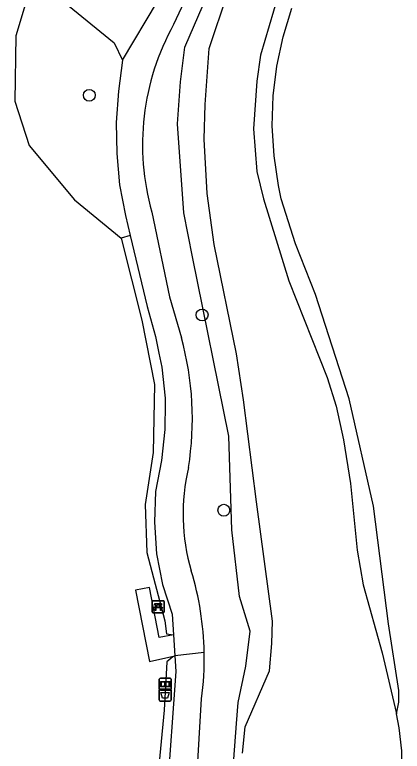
# Model space of a CAD drawing. Extents: x 157793 to 159380, y 380882 to 382313.
# Drawn here: x 159163.4 to 159195.4, y 381887.7 to 381948.6 of the extents above; entities that cross this region are included whole.
import ezdxf

# ---------------------------------------------------------------- set-up
doc = ezdxf.new("R2010")
doc.units = 0
for name, color, linetype in [('IMGEO_Afvalbak', 7, 'Continuous'), ('IMGEO_Bank', 7, 'Continuous'), ('IMGEO_Boom', 7, 'Continuous'), ('IMGEO_Groenvoorziening', 7, 'Continuous'), ('IMGEO_Haag', 7, 'Continuous'), ('IMGEO_Informatiebord', 7, 'Continuous'), ('IMGEO_Voetpad_halfverhard', 7, 'Continuous'), ('IMGEO_Voetpad_open', 7, 'Continuous'), ('IMGEO_Waterloop', 7, 'Continuous')]:
    doc.layers.add(name, color=color, linetype=linetype)

msp = doc.modelspace()

# ---------------------------------------------------------------- linework, layer by layer
at = {"layer": 'IMGEO_Afvalbak'}
for p, q in [((159175.387, 381892.835), (159176.177, 381892.835)), ((159176.177, 381892.835), (159175.387, 381892.835)), ((159175.287, 381891.935), (159175.287, 381892.735)), ((159175.287, 381892.735), (159175.287, 381891.935)), ((159176.277, 381892.735), (159176.277, 381891.935)), ((159176.277, 381891.935), (159176.277, 381892.735)), ((159176.177, 381891.835), (159175.387, 381891.835)), ((159175.387, 381891.835), (159176.177, 381891.835))]:
    msp.add_line(p, q, dxfattribs=at)
msp.add_lwpolyline([(159175.43, 381892.549), (159176.134, 381892.549), (159175.985, 381892.079), (159175.579, 381892.079), (159175.43, 381892.549)], dxfattribs=at)
for centre, start, end in [((159175.387, 381892.735), 90, 180), ((159175.387, 381892.735), 90, 180), ((159176.177, 381892.735), 0, 90), ((159176.177, 381892.735), 360, 90), ((159175.387, 381891.935), 180, 270), ((159175.387, 381891.935), 180, 270), ((159176.177, 381891.935), 270, 0), ((159176.177, 381891.935), 270, 0)]:
    msp.add_arc(centre, 0.1, start, end, dxfattribs=at)
at = {"layer": 'IMGEO_Bank'}
for p, q in [((159174.79, 381900.142), (159175.631, 381900.142)), ((159175.631, 381900.142), (159174.79, 381900.142)), ((159174.715, 381899.217), (159174.715, 381900.058)), ((159174.715, 381900.058), (159174.715, 381899.217)), ((159175.412, 381899.54), (159175.019, 381899.54)), ((159175.024, 381899.648), (159175.024, 381899.754)), ((159175.068, 381899.754), (159175.068, 381899.648)), ((159175.356, 381899.76), (159175.074, 381899.76)), ((159175.074, 381899.642), (159175.356, 381899.642)), ((159175.362, 381899.648), (159175.362, 381899.754)), ((159175.406, 381899.754), (159175.406, 381899.648)), ((159175.715, 381900.067), (159175.715, 381899.226)), ((159175.715, 381899.226), (159175.715, 381900.067)), ((159175.64, 381899.142), (159174.799, 381899.142)), ((159174.799, 381899.142), (159175.64, 381899.142))]:
    msp.add_line(p, q, dxfattribs=at)
for points in [[(159174.962, 381899.54), (159174.82, 381899.54), (159174.932, 381899.642), (159175.018, 381899.642)], [(159175.018, 381899.76), (159174.932, 381899.76), (159174.932, 381899.921), (159175.495, 381899.921), (159175.495, 381899.76), (159175.412, 381899.76)], [(159175.012, 381899.533), (159175.012, 381899.326), (159174.969, 381899.326), (159174.969, 381899.533)], [(159175.412, 381899.642), (159175.495, 381899.642), (159175.607, 381899.54), (159175.468, 381899.54)], [(159175.462, 381899.533), (159175.462, 381899.326), (159175.418, 381899.326), (159175.418, 381899.533)]]:
    msp.add_lwpolyline(points, dxfattribs=at)
for centre, radius, start, end in [((159174.793, 381900.064), 0.0779, 92.4484, 184.28452), ((159174.793, 381900.064), 0.0779, 92.4484, 184.28452), ((159175.637, 381900.064), 0.0779, 2.4484, 94.28452), ((159175.637, 381900.064), 0.0779, 2.4484, 94.28452), ((159174.962, 381899.533), 0.00671, 2.89567, 87.10433), ((159175.019, 381899.533), 0.00671, 92.89567, 177.10433), ((159175.017, 381899.753), 0.00671, 2.89567, 87.10433), ((159175.017, 381899.649), 0.00671, 272.89567, 357.10433), ((159175.074, 381899.753), 0.00671, 92.89567, 177.10433), ((159175.074, 381899.649), 0.00671, 182.89567, 267.10433), ((159175.356, 381899.753), 0.00671, 2.89567, 87.10433), ((159175.356, 381899.649), 0.00671, 272.89567, 357.10433), ((159175.413, 381899.753), 0.00671, 92.89567, 177.10433), ((159175.413, 381899.649), 0.00671, 182.89567, 267.10433), ((159175.411, 381899.533), 0.00671, 2.89567, 87.10433), ((159175.468, 381899.533), 0.00671, 92.89567, 177.10433), ((159174.793, 381899.22), 0.0779, 182.4484, 274.28452), ((159174.793, 381899.22), 0.0779, 182.4484, 274.28452), ((159175.637, 381899.22), 0.0779, 272.4484, 4.28452), ((159175.637, 381899.22), 0.0779, 272.4484, 4.28452)]:
    msp.add_arc(centre, radius, start, end, dxfattribs=at)
at = {"layer": 'IMGEO_Boom'}
for centre in [(159169.521, 381941.942), (159178.845, 381923.775), (159180.642, 381907.622)]:
    msp.add_circle(centre, 0.489, dxfattribs=at)
at = {"layer": 'IMGEO_Groenvoorziening'}
for points in [[(159164.635, 381950.833), (159163.463, 381946.858), (159163.363, 381941.443), (159164.547, 381937.796), (159168.291, 381933.297), (159172.162, 381930.137)], [(159181.472, 381887.039), (159181.685, 381889.985), (159181.831, 381891.711), (159182.457, 381894.729), (159182.827, 381897.624), (159181.944, 381900.499), (159181.299, 381905.993), (159181.049, 381913.748), (159178.041, 381928.576), (159177.334, 381932.215), (159176.817, 381939.579), (159177.057, 381943.045), (159177.427, 381945.92), (159178.944, 381949.417)], [(159194.922, 381890.791), (159195.107, 381891.737), (159195.105, 381892.701), (159194.24, 381898.222), (159193, 381907.956), (159191.001, 381916.823), (159188.218, 381925.476), (159186.561, 381929.65), (159185.391, 381933.382), (159185.152, 381934.492), (159184.788, 381936.942), (159184.645, 381939.414), (159184.724, 381941.889), (159185.023, 381944.347), (159185.54, 381946.768), (159186.272, 381949.134)]]:
    msp.add_lwpolyline(points, dxfattribs=at)
at = {"layer": 'IMGEO_Haag'}
for points in [[(159172.91, 381930.336), (159172.162, 381930.137)], [(159172.162, 381930.137), (159173.874, 381923.34), (159174.914, 381918.019), (159174.791, 381912.409), (159174.135, 381908.099), (159174.267, 381904.126), (159175.759, 381898.469), (159175.903, 381897.402), (159176.469, 381897.325)], [(159176.583, 381895.591), (159176.423, 381895.509), (159175.938, 381895.093), (159175.712, 381891.098), (159175.061, 381884.17), (159175.942, 381883.981)]]:
    msp.add_lwpolyline(points, dxfattribs=at)
at = {"layer": 'IMGEO_Informatiebord'}
for p, q in [((159175.31, 381892.837), (159175.31, 381893.637)), ((159175.31, 381893.637), (159175.31, 381892.837)), ((159175.41, 381893.737), (159176.2, 381893.737)), ((159176.2, 381893.737), (159175.41, 381893.737)), ((159176.3, 381893.637), (159176.3, 381892.837)), ((159176.3, 381892.837), (159176.3, 381893.637)), ((159176.2, 381892.737), (159175.41, 381892.737)), ((159175.41, 381892.737), (159176.2, 381892.737))]:
    msp.add_line(p, q, dxfattribs=at)
for points in [[(159175.411, 381893.469), (159176.199, 381893.469), (159176.199, 381893.005), (159175.411, 381893.005), (159175.411, 381893.469)], [(159175.476, 381893.404), (159175.476, 381893.07), (159175.751, 381893.07), (159175.752, 381893.283), (159175.856, 381893.284), (159175.857, 381893.07), (159176.134, 381893.07), (159176.134, 381893.404), (159175.858, 381893.404), (159175.858, 381893.324), (159175.752, 381893.324), (159175.752, 381893.404), (159175.476, 381893.404)]]:
    msp.add_lwpolyline(points, dxfattribs=at)
for centre, start, end in [((159175.41, 381893.637), 90, 180), ((159175.41, 381893.637), 90, 180), ((159176.2, 381893.637), 0, 90), ((159176.2, 381893.637), 360, 90), ((159175.41, 381892.837), 180, 270), ((159175.41, 381892.837), 180, 270), ((159176.2, 381892.837), 270, 0), ((159176.2, 381892.837), 270, 0)]:
    msp.add_arc(centre, 0.1, start, end, dxfattribs=at)
at = {"layer": 'IMGEO_Voetpad_halfverhard'}
for points in [[(159165.177, 381951.514), (159171.574, 381946.277), (159172.266, 381944.837)], [(159177.578, 381950.173), (159176.495, 381947.794)], [(159172.266, 381944.837), (159175.157, 381949.701)], [(159172.266, 381944.837), (159171.936, 381942.278), (159171.741, 381939.704), (159171.788, 381937.125), (159172.028, 381934.545), (159172.517, 381932.002), (159172.91, 381930.336)], [(159174.691, 381932.278), (159176.15, 381925.274), (159177.135, 381921.895)], [(159172.91, 381930.336), (159174.292, 381924.471), (159175.007, 381921.988), (159175.281, 381920.615), (159175.514, 381919.449), (159175.8, 381916.891), (159175.797, 381916.504), (159175.778, 381914.307), (159175.495, 381911.731), (159175.007, 381909.174), (159174.9, 381906.627), (159175.076, 381904.005), (159175.575, 381901.48), (159176.358, 381899.014), (159176.469, 381897.325)], [(159179.017, 381895.861), (159176.583, 381895.591)], [(159176.583, 381895.591), (159176.669, 381894.288), (159175.942, 381883.981)], [(159178.408, 381885.441), (159178.794, 381892.011)]]:
    msp.add_lwpolyline(points, dxfattribs=at)
for centre, radius, start, end in [((159194.403, 381937.849), 20.484, 150.95525, 195.78108), ((159152.555, 381915.164), 25.485, 350.94032, 15.31419), ((159193.809, 381907.315), 16.538, 166.58846, 196.49951), ((159153.972, 381895.376), 25.05, 1.10954, 16.80436), ((159154.067, 381895.375), 24.955, 352.25346, 1.11656)]:
    msp.add_arc(centre, radius, start, end, dxfattribs=at)
at = {"layer": 'IMGEO_Voetpad_open'}
for points in [[(159176.469, 381897.325), (159175.286, 381897.095), (159174.512, 381901.233), (159173.333, 381901.002), (159174.489, 381895.114), (159176.583, 381895.591)], [(159176.469, 381897.325), (159176.583, 381895.591)]]:
    msp.add_lwpolyline(points, dxfattribs=at)
at = {"layer": 'IMGEO_Waterloop'}
for points in [[(159185.832, 381952.578), (159183.671, 381945.27), (159183.357, 381943.108), (159183.087, 381939.179), (159183.364, 381935.635), (159183.917, 381933.39), (159186.003, 381926.595), (159189.175, 381918.59), (159189.91, 381916.229), (159190.532, 381913.436), (159191.11, 381909.838), (159191.665, 381904.32), (159192.164, 381901.442), (159193.716, 381895.834), (159194.922, 381890.791)], [(159182.19, 381887.522), (159182.396, 381889.698), (159184.408, 381894.339), (159184.613, 381896.598), (159184.655, 381898.446), (159183.34, 381908.323), (159182.273, 381916.741), (159181.698, 381920.561), (159179.85, 381929.596), (159179.275, 381933.826), (159179.028, 381938.302), (159179.11, 381941.177), (159179.418, 381945.817), (159180.938, 381950.355)], [(159195.385, 381885.799), (159195.345, 381887.724), (159195.134, 381889.639), (159194.922, 381890.791)]]:
    msp.add_lwpolyline(points, dxfattribs=at)

doc.saveas('drawing.dxf')
